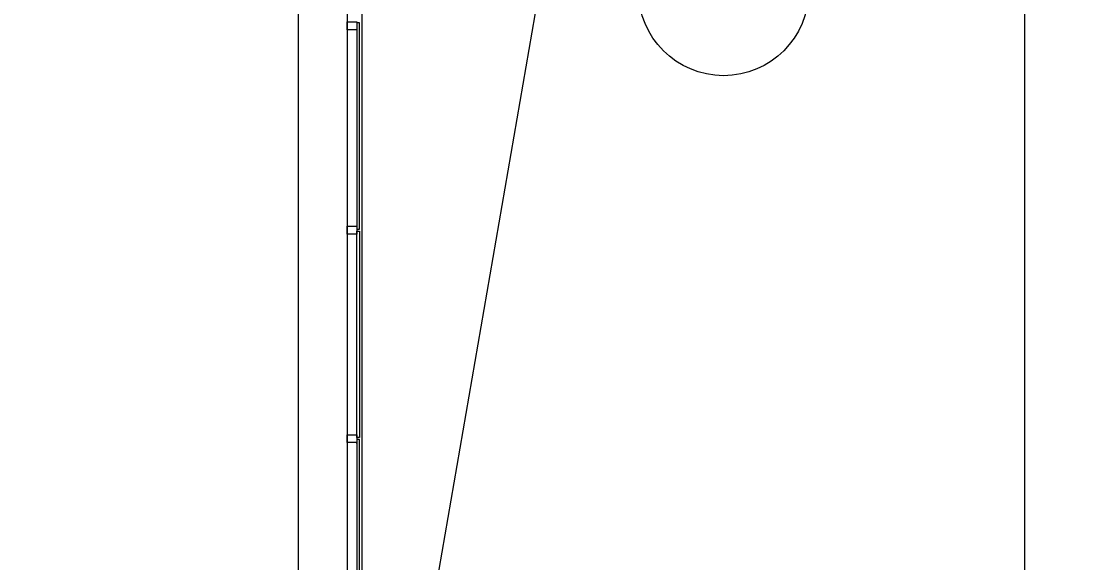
# Model space of a CAD drawing. Extents: x -264205 to -263659, y -1242401 to -1241986.
# Drawn here: x -263798.36 to -263787.44, y -1242138.7 to -1242133.2 of the extents above; entities that cross this region are included whole.
import ezdxf

# ---------------------------------------------------------------- set-up
doc = ezdxf.new("R2010")
doc.units = 0
for name, color, linetype in [('HESCON_OSI_STAVBY_KFA', 7, 'Continuous'), ('PROJEKT_OBRUBNIKY_KOMUNIKACIE', 7, 'Continuous'), ('RAM_NA_TLAC_2-4_1-250', 7, 'Continuous'), ('SITUACIA_DSP_2D', 7, 'Continuous')]:
    doc.layers.add(name, color=color, linetype=linetype)

msp = doc.modelspace()

# ---------------------------------------------------------------- linework, layer by layer
at = {"layer": 'HESCON_OSI_STAVBY_KFA'}
msp.add_line((-263795.543, -1242083.237), (-263795.543, -1242246.707), dxfattribs=at)
msp.add_circle((-263791.21, -1242132.883), 0.867, dxfattribs=at)
at = {"layer": 'PROJEKT_OBRUBNIKY_KOMUNIKACIE'}
msp.add_lwpolyline([(-263794.893, -1242227.382), (-263808.968, -1242241.457), (-263894.968, -1242241.457), (-263909.043, -1242227.382), (-263909.043, -1242196.333), (-263914.143, -1242196.333), (-263914.143, -1242132.433), (-263909.043, -1242132.433), (-263909.043, -1242101.382), (-263894.968, -1242087.307), (-263808.968, -1242087.307), (-263794.893, -1242101.382), (-263794.893, -1242227.382)], dxfattribs=at)
at = {"layer": 'RAM_NA_TLAC_2-4_1-250'}
msp.add_lwpolyline([(-263827.42, -1242331.09), (-263769.814, -1241998.542), (-263696.654, -1242011.215), (-263754.26, -1242343.763)], close=True, dxfattribs=at)
at = {"layer": 'SITUACIA_DSP_2D'}
for p, q in [((-263788.143, -1242250.14), (-263788.143, -1242082.64)), ((-263794.893, -1242101.382), (-263794.893, -1242227.382)), ((-263795.043, -1242101.769), (-263795.043, -1242226.995)), ((-263795.043, -1242133.282), (-263795.043, -1242133.202)), ((-263795.043, -1242133.202), (-263794.943, -1242133.202)), ((-263794.943, -1242133.202), (-263794.943, -1242133.242)), ((-263794.918, -1242133.212), (-263794.943, -1242133.212)), ((-263794.943, -1242133.212), (-263794.943, -1242135.312)), ((-263794.943, -1242133.242), (-263794.943, -1242133.282)), ((-263794.918, -1242135.312), (-263794.918, -1242133.212)), ((-263794.943, -1242133.282), (-263795.043, -1242133.282)), ((-263795.043, -1242135.362), (-263795.043, -1242135.282)), ((-263795.043, -1242135.282), (-263794.943, -1242135.282)), ((-263794.943, -1242135.282), (-263794.943, -1242135.322)), ((-263794.943, -1242135.312), (-263794.918, -1242135.312)), ((-263794.943, -1242135.322), (-263794.943, -1242135.362)), ((-263794.943, -1242137.432), (-263794.943, -1242135.332)), ((-263794.943, -1242135.332), (-263794.918, -1242135.332)), ((-263794.918, -1242135.332), (-263794.918, -1242137.432)), ((-263794.943, -1242135.362), (-263795.043, -1242135.362)), ((-263795.043, -1242137.482), (-263795.043, -1242137.402)), ((-263795.043, -1242137.402), (-263794.943, -1242137.402)), ((-263794.943, -1242137.402), (-263794.943, -1242137.492)), ((-263794.943, -1242137.482), (-263795.043, -1242137.482)), ((-263794.918, -1242137.432), (-263794.943, -1242137.432)), ((-263794.918, -1242137.452), (-263794.943, -1242137.452)), ((-263794.943, -1242137.452), (-263794.943, -1242139.552)), ((-263794.943, -1242137.492), (-263794.943, -1242137.482)), ((-263794.918, -1242139.552), (-263794.918, -1242137.452))]:
    msp.add_line(p, q, dxfattribs=at)

doc.saveas('drawing.dxf')
